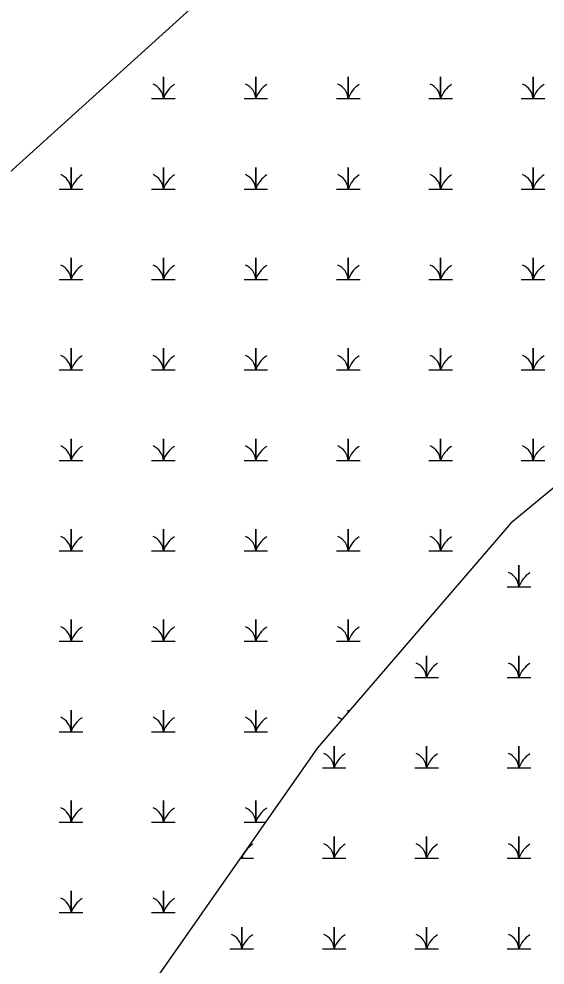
# Model space of a CAD drawing. Extents: x 2072529 to 2268796, y 436423 to 470397.
# Drawn here: x 2262512 to 2262895, y 441159 to 441847 of the extents above; entities that cross this region are included whole.
import ezdxf

# ---------------------------------------------------------------- set-up
doc = ezdxf.new("R2010")
doc.units = 0
for name, color, linetype in [('Exist Environmental Wetland Boundary', 7, 'Continuous'), ('Exist Hydro Jurisdictional Stream or Body of Water NEU Mitigable', 7, 'Continuous'), ('Exist Hydro Swamp or Marsh', 7, 'Continuous')]:
    doc.layers.add(name, color=color, linetype=linetype)

msp = doc.modelspace()

# ---------------------------------------------------------------- linework, layer by layer
at = {"layer": 'Exist Environmental Wetland Boundary'}
msp.add_lwpolyline([(2262145.46, 440618.33), (2262129.39, 440589.72), (2262145.64, 440619.32), (2262157.85, 440638.3), (2262160.14, 440851.12), (2262143.21, 441210.89), (2262205.64, 441464.68), (2262743.47, 441950.73)], dxfattribs=at)
at = {"layer": 'Exist Hydro Jurisdictional Stream or Body of Water NEU Mitigable'}
msp.add_lwpolyline([(2263381.12, 441956.41), (2263319.77, 441852.83), (2263265.31, 441807.41), (2263142.76, 441712.03), (2263024.75, 441607.57), (2262870.43, 441480.39), (2262729.73, 441316.88), (2262602.64, 441135.21), (2262511.87, 440980.78), (2262461.94, 440849.06), (2262404.53, 440738.7), (2262380.39, 440683.93)], dxfattribs=at)
at = {"layer": 'Exist Hydro Swamp or Marsh'}
for points in [[(2262609.02, 441789.25), (2262617.62, 441789.25), (2262617.62, 441805.03), (2262617.62, 441789.25), (2262626.22, 441789.25)], [(2262676.27, 441789.25), (2262684.87, 441789.25), (2262684.87, 441805.03), (2262684.87, 441789.25), (2262693.47, 441789.25)], [(2262743.52, 441789.25), (2262752.12, 441789.25), (2262752.12, 441805.03), (2262752.12, 441789.25), (2262760.72, 441789.25)], [(2262810.77, 441789.25), (2262819.37, 441789.25), (2262819.37, 441805.03), (2262819.37, 441789.25), (2262827.97, 441789.25)], [(2262878.02, 441789.25), (2262886.62, 441789.25), (2262886.62, 441805.03), (2262886.62, 441789.25), (2262895.22, 441789.25)], [(2262541.77, 441723.45), (2262550.37, 441723.45), (2262550.37, 441739.23), (2262550.37, 441723.45), (2262558.97, 441723.45)], [(2262609.02, 441723.45), (2262617.62, 441723.45), (2262617.62, 441739.23), (2262617.62, 441723.45), (2262626.22, 441723.45)], [(2262676.27, 441723.45), (2262684.87, 441723.45), (2262684.87, 441739.23), (2262684.87, 441723.45), (2262693.47, 441723.45)], [(2262743.52, 441723.45), (2262752.12, 441723.45), (2262752.12, 441739.23), (2262752.12, 441723.45), (2262760.72, 441723.45)], [(2262810.77, 441723.45), (2262819.37, 441723.45), (2262819.37, 441739.23), (2262819.37, 441723.45), (2262827.97, 441723.45)], [(2262878.02, 441723.45), (2262886.62, 441723.45), (2262886.62, 441739.23), (2262886.62, 441723.45), (2262895.22, 441723.45)], [(2262541.77, 441657.65), (2262550.37, 441657.65), (2262550.37, 441673.43), (2262550.37, 441657.65), (2262558.97, 441657.65)], [(2262609.02, 441657.65), (2262617.62, 441657.65), (2262617.62, 441673.43), (2262617.62, 441657.65), (2262626.22, 441657.65)], [(2262676.27, 441657.65), (2262684.87, 441657.65), (2262684.87, 441673.43), (2262684.87, 441657.65), (2262693.47, 441657.65)], [(2262743.52, 441657.65), (2262752.12, 441657.65), (2262752.12, 441673.43), (2262752.12, 441657.65), (2262760.72, 441657.65)], [(2262810.77, 441657.65), (2262819.37, 441657.65), (2262819.37, 441673.43), (2262819.37, 441657.65), (2262827.97, 441657.65)], [(2262878.02, 441657.65), (2262886.62, 441657.65), (2262886.62, 441673.43), (2262886.62, 441657.65), (2262895.22, 441657.65)], [(2262541.77, 441591.85), (2262550.37, 441591.85), (2262550.37, 441607.63), (2262550.37, 441591.85), (2262558.97, 441591.85)], [(2262609.02, 441591.85), (2262617.62, 441591.85), (2262617.62, 441607.63), (2262617.62, 441591.85), (2262626.22, 441591.85)], [(2262676.27, 441591.85), (2262684.87, 441591.85), (2262684.87, 441607.63), (2262684.87, 441591.85), (2262693.47, 441591.85)], [(2262743.52, 441591.85), (2262752.12, 441591.85), (2262752.12, 441607.63), (2262752.12, 441591.85), (2262760.72, 441591.85)], [(2262810.77, 441591.85), (2262819.37, 441591.85), (2262819.37, 441607.63), (2262819.37, 441591.85), (2262827.97, 441591.85)], [(2262878.02, 441591.85), (2262886.62, 441591.85), (2262886.62, 441607.63), (2262886.62, 441591.85), (2262895.22, 441591.85)], [(2262541.77, 441526.05), (2262550.37, 441526.05), (2262550.37, 441541.83), (2262550.37, 441526.05), (2262558.97, 441526.05)], [(2262609.02, 441526.05), (2262617.62, 441526.05), (2262617.62, 441541.83), (2262617.62, 441526.05), (2262626.22, 441526.05)], [(2262676.27, 441526.05), (2262684.87, 441526.05), (2262684.87, 441541.83), (2262684.87, 441526.05), (2262693.47, 441526.05)], [(2262743.52, 441526.05), (2262752.12, 441526.05), (2262752.12, 441541.83), (2262752.12, 441526.05), (2262760.72, 441526.05)], [(2262810.77, 441526.05), (2262819.37, 441526.05), (2262819.37, 441541.83), (2262819.37, 441526.05), (2262827.97, 441526.05)], [(2262878.02, 441526.05), (2262886.62, 441526.05), (2262886.62, 441541.83), (2262886.62, 441526.05), (2262895.22, 441526.05)], [(2262541.77, 441460.25), (2262550.37, 441460.25), (2262550.37, 441476.03), (2262550.37, 441460.25), (2262558.97, 441460.25)], [(2262609.02, 441460.25), (2262617.62, 441460.25), (2262617.62, 441476.03), (2262617.62, 441460.25), (2262626.22, 441460.25)], [(2262676.27, 441460.25), (2262684.87, 441460.25), (2262684.87, 441476.03), (2262684.87, 441460.25), (2262693.47, 441460.25)], [(2262743.52, 441460.25), (2262752.12, 441460.25), (2262752.12, 441476.03), (2262752.12, 441460.25), (2262760.72, 441460.25)], [(2262810.77, 441460.25), (2262819.37, 441460.25), (2262819.37, 441476.03), (2262819.37, 441460.25), (2262827.97, 441460.25)], [(2262867.79, 441433.97), (2262876.39, 441433.97), (2262876.39, 441449.75), (2262876.39, 441433.97), (2262884.99, 441433.97)], [(2262541.77, 441394.45), (2262550.37, 441394.45), (2262550.37, 441410.23), (2262550.37, 441394.45), (2262558.97, 441394.45)], [(2262609.02, 441394.45), (2262617.62, 441394.45), (2262617.62, 441410.23), (2262617.62, 441394.45), (2262626.22, 441394.45)], [(2262676.27, 441394.45), (2262684.87, 441394.45), (2262684.87, 441410.23), (2262684.87, 441394.45), (2262693.47, 441394.45)], [(2262743.52, 441394.45), (2262752.12, 441394.45), (2262752.12, 441410.23), (2262752.12, 441394.45), (2262760.72, 441394.45)], [(2262800.54, 441368.17), (2262809.14, 441368.17), (2262809.14, 441383.95), (2262809.14, 441368.17), (2262817.74, 441368.17)], [(2262867.79, 441368.17), (2262876.39, 441368.17), (2262876.39, 441383.95), (2262876.39, 441368.17), (2262884.99, 441368.17)], [(2262541.77, 441328.65), (2262550.37, 441328.65), (2262550.37, 441344.43), (2262550.37, 441328.65), (2262558.97, 441328.65)], [(2262609.02, 441328.65), (2262617.62, 441328.65), (2262617.62, 441344.43), (2262617.62, 441328.65), (2262626.22, 441328.65)], [(2262676.27, 441328.65), (2262684.87, 441328.65), (2262684.87, 441344.43), (2262684.87, 441328.65), (2262693.47, 441328.65)], [(2262752.12, 441342.9), (2262752.12, 441344.43), (2262752.12, 441342.9)], [(2262733.29, 441302.37), (2262741.89, 441302.37), (2262741.89, 441318.15), (2262741.89, 441302.37), (2262750.49, 441302.37)], [(2262800.54, 441302.37), (2262809.14, 441302.37), (2262809.14, 441318.15), (2262809.14, 441302.37), (2262817.74, 441302.37)], [(2262867.79, 441302.37), (2262876.39, 441302.37), (2262876.39, 441318.15), (2262876.39, 441302.37), (2262884.99, 441302.37)], [(2262541.77, 441262.85), (2262550.37, 441262.85), (2262550.37, 441278.63), (2262550.37, 441262.85), (2262558.97, 441262.85)], [(2262609.02, 441262.85), (2262617.62, 441262.85), (2262617.62, 441278.63), (2262617.62, 441262.85), (2262626.22, 441262.85)], [(2262676.27, 441262.85), (2262684.87, 441262.85), (2262684.87, 441278.63), (2262684.87, 441262.85), (2262691.93, 441262.85)], [(2262733.29, 441236.57), (2262741.89, 441236.57), (2262741.89, 441252.35), (2262741.89, 441236.57), (2262750.49, 441236.57)], [(2262800.54, 441236.57), (2262809.14, 441236.57), (2262809.14, 441252.35), (2262809.14, 441236.57), (2262817.74, 441236.57)], [(2262867.79, 441236.57), (2262876.39, 441236.57), (2262876.39, 441252.35), (2262876.39, 441236.57), (2262884.99, 441236.57)], [(2262673.55, 441236.57), (2262674.64, 441236.57), (2262674.64, 441238.13)], [(2262674.64, 441238.13), (2262674.64, 441236.57), (2262683.24, 441236.57)], [(2262541.77, 441197.05), (2262550.37, 441197.05), (2262550.37, 441212.83), (2262550.37, 441197.05), (2262558.97, 441197.05)], [(2262609.02, 441197.05), (2262617.62, 441197.05), (2262617.62, 441212.83), (2262617.62, 441197.05), (2262626.22, 441197.05)], [(2262666.04, 441170.77), (2262674.64, 441170.77), (2262674.64, 441186.55), (2262674.64, 441170.77), (2262683.24, 441170.77)], [(2262733.29, 441170.77), (2262741.89, 441170.77), (2262741.89, 441186.55), (2262741.89, 441170.77), (2262750.49, 441170.77)], [(2262800.54, 441170.77), (2262809.14, 441170.77), (2262809.14, 441186.55), (2262809.14, 441170.77), (2262817.74, 441170.77)], [(2262867.79, 441170.77), (2262876.39, 441170.77), (2262876.39, 441186.55), (2262876.39, 441170.77), (2262884.99, 441170.77)]]:
    msp.add_lwpolyline(points, dxfattribs=at)
for centre, radius, start, end in [((2262605.35, 441788.36), 12.3, 4.14034, 67.53497), ((2262635.86, 441783.19), 19.22, 122.12745, 161.62219), ((2262672.6, 441788.36), 12.3, 4.14034, 67.53497), ((2262703.11, 441783.19), 19.22, 122.12745, 161.62219), ((2262739.85, 441788.36), 12.3, 4.14034, 67.53497), ((2262770.36, 441783.19), 19.22, 122.12745, 161.62219), ((2262807.1, 441788.36), 12.3, 4.14034, 67.53497), ((2262837.61, 441783.19), 19.22, 122.12745, 161.62219), ((2262874.35, 441788.36), 12.3, 4.14034, 67.53497), ((2262904.86, 441783.19), 19.22, 122.12745, 161.62219), ((2262538.1, 441722.56), 12.3, 4.14034, 67.53497), ((2262568.61, 441717.39), 19.22, 122.12745, 161.62219), ((2262605.35, 441722.56), 12.3, 4.14034, 67.53497), ((2262635.86, 441717.39), 19.22, 122.12745, 161.62219), ((2262672.6, 441722.56), 12.3, 4.14034, 67.53497), ((2262703.11, 441717.39), 19.22, 122.12745, 161.62219), ((2262739.85, 441722.56), 12.3, 4.14034, 67.53497), ((2262770.36, 441717.39), 19.22, 122.12745, 161.62219), ((2262807.1, 441722.56), 12.3, 4.14034, 67.53497), ((2262837.61, 441717.39), 19.22, 122.12745, 161.62219), ((2262874.35, 441722.56), 12.3, 4.14034, 67.53497), ((2262904.86, 441717.39), 19.22, 122.12745, 161.62219), ((2262538.1, 441656.76), 12.3, 4.14034, 67.53497), ((2262568.61, 441651.59), 19.22, 122.12745, 161.62219), ((2262605.35, 441656.76), 12.3, 4.14034, 67.53497), ((2262635.86, 441651.59), 19.22, 122.12745, 161.62219), ((2262672.6, 441656.76), 12.3, 4.14034, 67.53497), ((2262703.11, 441651.59), 19.22, 122.12745, 161.62219), ((2262739.85, 441656.76), 12.3, 4.14034, 67.53497), ((2262770.36, 441651.59), 19.22, 122.12745, 161.62219), ((2262807.1, 441656.76), 12.3, 4.14034, 67.53497), ((2262837.61, 441651.59), 19.22, 122.12745, 161.62219), ((2262874.35, 441656.76), 12.3, 4.14034, 67.53497), ((2262904.86, 441651.59), 19.22, 122.12745, 161.62219), ((2262538.1, 441590.96), 12.3, 4.14034, 67.53497), ((2262568.61, 441585.79), 19.22, 122.12745, 161.62219), ((2262605.35, 441590.96), 12.3, 4.14034, 67.53497), ((2262635.86, 441585.79), 19.22, 122.12745, 161.62219), ((2262672.6, 441590.96), 12.3, 4.14034, 67.53497), ((2262703.11, 441585.79), 19.22, 122.12745, 161.62219), ((2262739.85, 441590.96), 12.3, 4.14034, 67.53497), ((2262770.36, 441585.79), 19.22, 122.12745, 161.62219), ((2262807.1, 441590.96), 12.3, 4.14034, 67.53497), ((2262837.61, 441585.79), 19.22, 122.12745, 161.62219), ((2262874.35, 441590.96), 12.3, 4.14034, 67.53497), ((2262904.86, 441585.79), 19.22, 122.12745, 161.62219), ((2262538.1, 441525.16), 12.3, 4.14034, 67.53497), ((2262568.61, 441519.99), 19.22, 122.12745, 161.62219), ((2262605.35, 441525.16), 12.3, 4.14034, 67.53497), ((2262635.86, 441519.99), 19.22, 122.12745, 161.62219), ((2262672.6, 441525.16), 12.3, 4.14034, 67.53497), ((2262703.11, 441519.99), 19.22, 122.12745, 161.62219), ((2262739.85, 441525.16), 12.3, 4.14034, 67.53497), ((2262770.36, 441519.99), 19.22, 122.12745, 161.62219), ((2262807.1, 441525.16), 12.3, 4.14034, 67.53497), ((2262837.61, 441519.99), 19.22, 122.12745, 161.62219), ((2262874.35, 441525.16), 12.3, 4.14034, 67.53497), ((2262904.86, 441519.99), 19.22, 122.12745, 161.62219), ((2262538.1, 441459.36), 12.3, 4.14034, 67.53497), ((2262568.61, 441454.19), 19.22, 122.12745, 161.62219), ((2262605.35, 441459.36), 12.3, 4.14034, 67.53497), ((2262635.86, 441454.19), 19.22, 122.12745, 161.62219), ((2262672.6, 441459.36), 12.3, 4.14034, 67.53497), ((2262703.11, 441454.19), 19.22, 122.12745, 161.62219), ((2262739.85, 441459.36), 12.3, 4.14034, 67.53497), ((2262770.36, 441454.19), 19.22, 122.12745, 161.62219), ((2262807.1, 441459.36), 12.3, 4.14034, 67.53497), ((2262837.61, 441454.19), 19.22, 122.12745, 161.62219), ((2262864.12, 441433.08), 12.3, 4.14034, 67.53497), ((2262894.63, 441427.91), 19.22, 122.12745, 161.62219), ((2262538.1, 441393.56), 12.3, 4.14034, 67.53497), ((2262568.61, 441388.39), 19.22, 122.12745, 161.62219), ((2262605.35, 441393.56), 12.3, 4.14034, 67.53497), ((2262635.86, 441388.39), 19.22, 122.12745, 161.62219), ((2262672.6, 441393.56), 12.3, 4.14034, 67.53497), ((2262703.11, 441388.39), 19.22, 122.12745, 161.62219), ((2262739.85, 441393.56), 12.3, 4.14034, 67.53497), ((2262770.36, 441388.39), 19.22, 122.12745, 161.62219), ((2262796.87, 441367.28), 12.3, 4.14034, 67.53497), ((2262827.38, 441362.11), 19.22, 122.12745, 161.62219), ((2262864.12, 441367.28), 12.3, 4.14034, 67.53497), ((2262894.63, 441362.11), 19.22, 122.12745, 161.62219), ((2262538.1, 441327.76), 12.3, 4.14034, 67.53497), ((2262568.61, 441322.59), 19.22, 122.12745, 161.62219), ((2262605.35, 441327.76), 12.3, 4.14034, 67.53497), ((2262635.86, 441322.59), 19.22, 122.12745, 161.62219), ((2262672.6, 441327.76), 12.3, 4.14034, 67.53497), ((2262703.11, 441322.59), 19.22, 122.12745, 161.62219), ((2262739.85, 441327.76), 12.3, 51.98038, 67.53497), ((2262729.62, 441301.48), 12.3, 4.14034, 67.53497), ((2262760.13, 441296.31), 19.22, 122.12745, 161.62219), ((2262796.87, 441301.48), 12.3, 4.14034, 67.53497), ((2262827.38, 441296.31), 19.22, 122.12745, 161.62219), ((2262864.12, 441301.48), 12.3, 4.14034, 67.53497), ((2262894.63, 441296.31), 19.22, 122.12745, 161.62219), ((2262538.1, 441261.96), 12.3, 4.14034, 67.53497), ((2262568.61, 441256.79), 19.22, 122.12745, 161.62219), ((2262605.35, 441261.96), 12.3, 4.14034, 67.53497), ((2262635.86, 441256.79), 19.22, 122.12745, 161.62219), ((2262672.6, 441261.96), 12.3, 4.14034, 67.53497), ((2262703.11, 441256.79), 19.22, 122.12745, 161.62219), ((2262692.88, 441230.51), 19.22, 122.12745, 161.62219), ((2262729.62, 441235.68), 12.3, 4.14034, 67.53497), ((2262760.13, 441230.51), 19.22, 122.12745, 161.62219), ((2262796.87, 441235.68), 12.3, 4.14034, 67.53497), ((2262827.38, 441230.51), 19.22, 122.12745, 161.62219), ((2262864.12, 441235.68), 12.3, 4.14034, 67.53497), ((2262894.63, 441230.51), 19.22, 122.12745, 161.62219), ((2262662.37, 441235.68), 12.3, 4.14034, 10.35062), ((2262538.1, 441196.16), 12.3, 4.14034, 67.53497), ((2262605.35, 441196.16), 12.3, 4.14034, 67.53497), ((2262568.61, 441190.99), 19.22, 122.12745, 161.62219), ((2262635.86, 441190.99), 19.22, 122.12745, 161.62219), ((2262662.37, 441169.88), 12.3, 4.14034, 67.53497), ((2262692.88, 441164.71), 19.22, 122.12745, 161.62219), ((2262729.62, 441169.88), 12.3, 4.14034, 67.53497), ((2262760.13, 441164.71), 19.22, 122.12745, 161.62219), ((2262796.87, 441169.88), 12.3, 4.14034, 67.53497), ((2262827.38, 441164.71), 19.22, 122.12745, 161.62219), ((2262864.12, 441169.88), 12.3, 4.14034, 67.53497), ((2262894.63, 441164.71), 19.22, 122.12745, 161.62219)]:
    msp.add_arc(centre, radius, start, end, dxfattribs=at)

doc.saveas('drawing.dxf')
